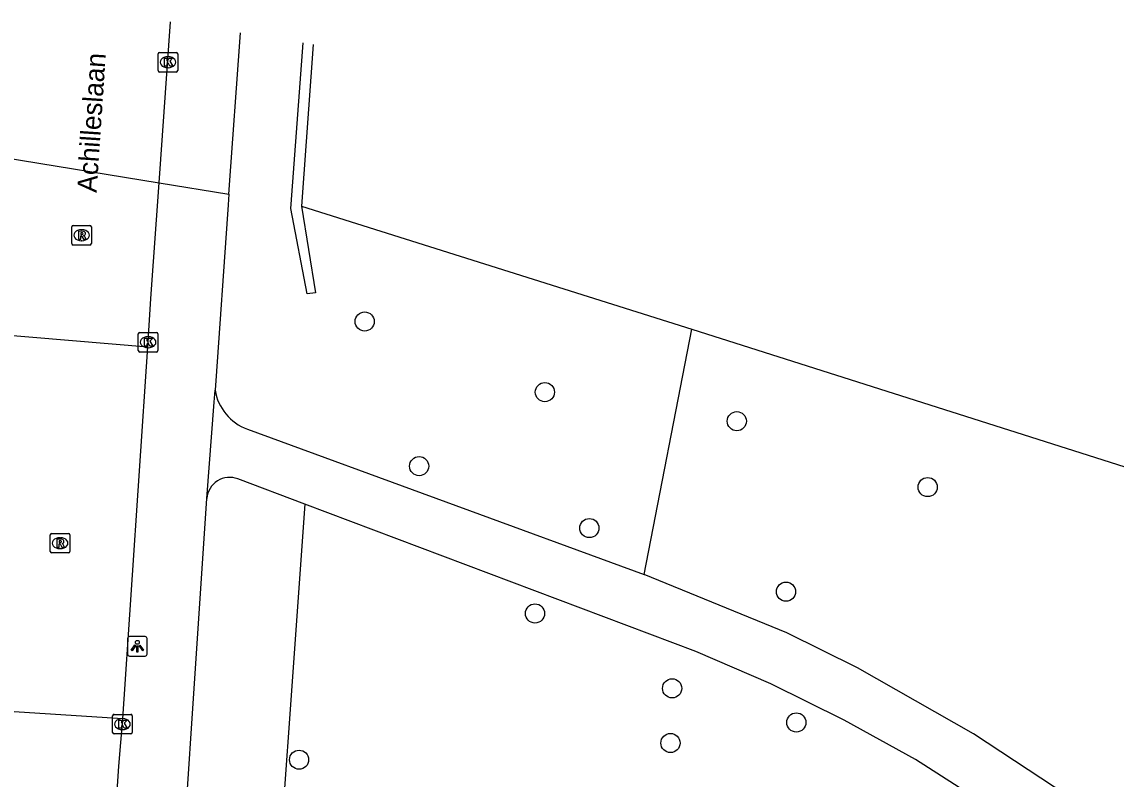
# Model space of a CAD drawing. Extents: x 161848 to 162726, y 385382 to 386521.
# Drawn here: x 162445.2 to 162501.1, y 385576.8 to 385615.5 of the extents above; entities that cross this region are included whole.
import ezdxf

# ---------------------------------------------------------------- set-up
doc = ezdxf.new("R2010")
doc.units = 0
for name, color, linetype in [('IMGEO_Boom', 7, 'Continuous'), ('IMGEO_Groenvoorziening', 7, 'Continuous'), ('IMGEO_Kolk', 7, 'Continuous'), ('IMGEO_Lichtpunt', 7, 'Continuous'), ('IMGEO_Muur', 7, 'Continuous'), ('IMGEO_Openbare_ruimte_label', 7, 'Continuous'), ('IMGEO_Rijbaan_lokaal_gesloten', 7, 'Continuous'), ('IMGEO_Rijbaan_lokaal_open', 7, 'Continuous'), ('IMGEO_Rioolput', 7, 'Continuous'), ('IMGEO_Voetpad_halfverhard', 7, 'Continuous'), ('IMGEO_Voetpad_open', 7, 'Continuous'), ('IMGEO_Waterloop', 7, 'Continuous')]:
    doc.layers.add(name, color=color, linetype=linetype)

msp = doc.modelspace()

# ---------------------------------------------------------------- linework, layer by layer
at = {"layer": 'IMGEO_Boom'}
for centre in [(162462.704, 385600.184), (162471.901, 385596.577), (162481.693, 385595.092), (162465.481, 385592.796), (162491.435, 385591.727), (162474.17, 385589.633), (162484.205, 385586.382), (162471.394, 385585.272), (162478.395, 385581.446), (162484.733, 385579.702), (162478.31, 385578.652), (162459.354, 385577.8)]:
    msp.add_circle(centre, 0.489, dxfattribs=at)
at = {"layer": 'IMGEO_Groenvoorziening'}
for points in [[(162476.971, 385587.253), (162479.406, 385599.797)], [(162459.643, 385590.86), (162457.863, 385565.85), (162457.472, 385560.354), (162455.419, 385531.5)]]:
    msp.add_lwpolyline(points, dxfattribs=at)
at = {"layer": 'IMGEO_Kolk'}
for p, q in [((162452.162, 385613.003), (162452.162, 385613.855)), ((162452.237, 385613.929), (162453.089, 385613.929)), ((162453.163, 385613.855), (162453.163, 385613.003)), ((162452.65, 385613.709), (162452.675, 385613.709)), ((162453.089, 385612.929), (162452.237, 385612.929)), ((162452.673, 385613.149), (162452.648, 385613.149)), ((162451.148, 385598.7), (162451.148, 385599.552)), ((162451.223, 385599.626), (162452.075, 385599.626)), ((162451.636, 385599.406), (162451.661, 385599.406)), ((162452.149, 385599.552), (162452.149, 385598.7)), ((162451.659, 385598.846), (162451.634, 385598.846)), ((162452.075, 385598.626), (162451.223, 385598.626)), ((162449.84, 385579.192), (162449.84, 385580.044)), ((162449.915, 385580.118), (162450.767, 385580.118)), ((162450.328, 385579.898), (162450.353, 385579.898)), ((162450.841, 385580.044), (162450.841, 385579.192)), ((162450.351, 385579.338), (162450.326, 385579.338)), ((162450.767, 385579.118), (162449.915, 385579.118))]:
    msp.add_line(p, q, dxfattribs=at)
for points in [[(162452.162, 385613.003), (162452.162, 385613.855)], [(162452.237, 385613.929), (162453.089, 385613.929)], [(162453.163, 385613.855), (162453.163, 385613.003)], [(162452.483, 385613.629), (162452.606, 385613.629), (162452.606, 385613.478), (162452.736, 385613.629), (162452.9, 385613.629), (162452.754, 385613.478), (162452.907, 385613.229), (162452.755, 385613.229), (162452.67, 385613.393), (162452.606, 385613.326), (162452.606, 385613.229), (162452.483, 385613.229), (162452.483, 385613.629)], [(162453.089, 385612.929), (162452.237, 385612.929)], [(162451.148, 385598.7), (162451.148, 385599.552)], [(162451.223, 385599.626), (162452.075, 385599.626)], [(162451.469, 385599.326), (162451.592, 385599.326), (162451.592, 385599.175), (162451.722, 385599.326), (162451.886, 385599.326), (162451.74, 385599.175), (162451.893, 385598.926), (162451.741, 385598.926), (162451.656, 385599.09), (162451.592, 385599.023), (162451.592, 385598.926), (162451.469, 385598.926), (162451.469, 385599.326)], [(162452.149, 385599.552), (162452.149, 385598.7)], [(162452.075, 385598.626), (162451.223, 385598.626)], [(162449.84, 385579.192), (162449.84, 385580.044)], [(162449.915, 385580.118), (162450.767, 385580.118)], [(162450.161, 385579.818), (162450.284, 385579.818), (162450.284, 385579.667), (162450.414, 385579.818), (162450.578, 385579.818), (162450.432, 385579.667), (162450.585, 385579.418), (162450.433, 385579.418), (162450.348, 385579.582), (162450.284, 385579.515), (162450.284, 385579.418), (162450.161, 385579.418), (162450.161, 385579.818)], [(162450.841, 385580.044), (162450.841, 385579.192)], [(162450.767, 385579.118), (162449.915, 385579.118)]]:
    msp.add_lwpolyline(points, dxfattribs=at)
for centre, start, end in [((162452.239, 385613.853), 91.552, 178.448), ((162452.239, 385613.853), 91.552, 178.448), ((162453.087, 385613.853), 1.552, 88.448), ((162453.087, 385613.853), 1.552, 88.448), ((162452.239, 385613.005), 181.552, 268.448), ((162452.239, 385613.005), 181.552, 268.448), ((162453.087, 385613.005), 271.552, 358.448), ((162453.087, 385613.005), 271.552, 358.448), ((162451.225, 385599.55), 91.552, 178.448), ((162451.225, 385599.55), 91.552, 178.448), ((162452.073, 385599.55), 1.552, 88.448), ((162452.073, 385599.55), 1.552, 88.448), ((162451.225, 385598.702), 181.552, 268.448), ((162451.225, 385598.702), 181.552, 268.448), ((162452.073, 385598.702), 271.552, 358.448), ((162452.073, 385598.702), 271.552, 358.448), ((162449.917, 385580.042), 91.552, 178.448), ((162449.917, 385580.042), 91.552, 178.448), ((162450.765, 385580.042), 1.552, 88.448), ((162450.765, 385580.042), 1.552, 88.448), ((162449.917, 385579.194), 181.552, 268.448), ((162449.917, 385579.194), 181.552, 268.448), ((162450.765, 385579.194), 271.552, 358.448), ((162450.765, 385579.194), 271.552, 358.448)]:
    msp.add_arc(centre, 0.0765, start, end, dxfattribs=at)
for centre, major_axis, ratio, start_param, end_param in [((162452.649, 385613.429), (-0.387, 0.002), 0.722429, 4.712389, 7.853982), ((162452.674, 385613.429), (-0.39, 0.002), 0.717154, 1.570796, 4.712389), ((162451.635, 385599.126), (-0.387, 0.002), 0.722429, 4.712389, 7.853982), ((162451.66, 385599.126), (-0.39, 0.002), 0.717154, 1.570796, 4.712389), ((162450.327, 385579.618), (-0.387, 0.002), 0.722429, 4.712389, 7.853982), ((162450.352, 385579.618), (-0.39, 0.002), 0.717154, 1.570796, 4.712389)]:
    msp.add_ellipse(centre, major_axis=major_axis, ratio=ratio, start_param=start_param, end_param=end_param, dxfattribs=at)
at = {"layer": 'IMGEO_Lichtpunt'}
for p, q in [((162450.603, 385583.996), (162450.603, 385583.189)), ((162450.603, 385583.996), (162450.603, 385583.189)), ((162451.505, 385584.091), (162450.697, 385584.091)), ((162451.505, 385584.091), (162450.697, 385584.091)), ((162451.599, 385583.189), (162451.599, 385583.996)), ((162451.599, 385583.189), (162451.599, 385583.996)), ((162450.697, 385583.095), (162451.505, 385583.095)), ((162450.697, 385583.095), (162451.505, 385583.095))]:
    msp.add_line(p, q, dxfattribs=at)
for points in [[(162450.977, 385583.66), (162451.016, 385583.632), (162450.828, 385583.37), (162450.79, 385583.397), (162450.977, 385583.66)], [(162451.189, 385583.632), (162451.227, 385583.659), (162451.414, 385583.397), (162451.375, 385583.369), (162451.189, 385583.632)], [(162451.079, 385583.612), (162451.126, 385583.612), (162451.126, 385583.29), (162451.079, 385583.29), (162451.079, 385583.612)]]:
    msp.add_lwpolyline(points, dxfattribs=at)
msp.add_circle((162451.102, 385583.794), 0.0994, dxfattribs=at)
for centre, start, end in [((162450.697, 385583.996), 90, 180), ((162450.697, 385583.996), 90, 180), ((162451.505, 385583.996), 0, 90), ((162451.505, 385583.996), 0, 90), ((162450.697, 385583.189), 180, 270), ((162450.697, 385583.189), 180, 270), ((162451.505, 385583.189), 270, 0), ((162451.505, 385583.189), 270, 360)]:
    msp.add_arc(centre, 0.0946, start, end, dxfattribs=at)
at = {"layer": 'IMGEO_Muur'}
for points in [[(162459.478, 385606.083), (162460.192, 385601.654), (162459.762, 385601.595), (162458.93, 385605.955), (162458.946, 385606.17), (162459.556, 385614.416), (162459.556, 385614.417)], [(162460.073, 385614.335), (162460.073, 385614.334), (162459.478, 385606.083)]]:
    msp.add_lwpolyline(points, dxfattribs=at)
at = {"layer": 'IMGEO_Rijbaan_lokaal_gesloten'}
for points in [[(162452.208, 385607.27), (162452.793, 385615.49), (162452.793, 385615.49)], [(162444.295, 385608.561), (162452.208, 385607.27)], [(162451.635, 385598.888), (162451.787, 385601.362), (162452.208, 385607.27)], [(162442.399, 385460.482), (162442.465, 385461.839), (162450.162, 385577.468), (162450.352, 385579.883)]]:
    msp.add_lwpolyline(points, dxfattribs=at)
at = {"layer": 'IMGEO_Rijbaan_lokaal_open'}
for points in [[(162443.725, 385599.559), (162451.635, 385598.888)], [(162450.352, 385579.883), (162451.635, 385598.888)], [(162450.352, 385579.883), (162442.418, 385580.396)]]:
    msp.add_lwpolyline(points, dxfattribs=at)
at = {"layer": 'IMGEO_Rioolput'}
for p, q in [((162447.755, 385604.166), (162447.755, 385605.018)), ((162447.83, 385605.092), (162448.682, 385605.092)), ((162448.243, 385604.872), (162448.268, 385604.872)), ((162448.756, 385605.018), (162448.756, 385604.166)), ((162448.266, 385604.312), (162448.241, 385604.312)), ((162448.682, 385604.092), (162447.83, 385604.092)), ((162446.657, 385588.436), (162446.657, 385589.288)), ((162446.732, 385589.362), (162447.584, 385589.362)), ((162447.658, 385589.288), (162447.658, 385588.436)), ((162447.145, 385589.142), (162447.17, 385589.142)), ((162447.584, 385588.362), (162446.732, 385588.362)), ((162447.168, 385588.582), (162447.143, 385588.582))]:
    msp.add_line(p, q, dxfattribs=at)
for points in [[(162447.755, 385604.166), (162447.755, 385605.018)], [(162447.83, 385605.092), (162448.682, 385605.092)], [(162448.756, 385605.018), (162448.756, 385604.166)], [(162448.344, 385604.79), (162448.092, 385604.792), (162448.092, 385604.392)], [(162448.092, 385604.392), (162448.216, 385604.392), (162448.216, 385604.554), (162448.227, 385604.554)], [(162448.27, 385604.711), (162448.216, 385604.711), (162448.216, 385604.63)], [(162448.216, 385604.63), (162448.268, 385604.63)], [(162448.274, 385604.525), (162448.345, 385604.392), (162448.485, 385604.392), (162448.42, 385604.518)], [(162448.682, 385604.092), (162447.83, 385604.092)], [(162446.657, 385588.436), (162446.657, 385589.288)], [(162446.732, 385589.362), (162447.584, 385589.362)], [(162447.658, 385589.288), (162447.658, 385588.436)], [(162447.246, 385589.06), (162446.994, 385589.062), (162446.994, 385588.662)], [(162446.994, 385588.662), (162447.118, 385588.662), (162447.118, 385588.824), (162447.129, 385588.824)], [(162447.172, 385588.981), (162447.118, 385588.981), (162447.118, 385588.9)], [(162447.118, 385588.9), (162447.17, 385588.9)], [(162447.176, 385588.795), (162447.247, 385588.662), (162447.387, 385588.662), (162447.322, 385588.788)], [(162447.584, 385588.362), (162446.732, 385588.362)]]:
    msp.add_lwpolyline(points, dxfattribs=at)
for centre, radius, start, end in [((162447.832, 385605.016), 0.0765, 91.552, 178.448), ((162447.832, 385605.016), 0.0765, 91.552, 178.448), ((162448.68, 385605.016), 0.0765, 1.552, 88.448), ((162448.68, 385605.016), 0.0765, 1.552, 88.448), ((162448.226, 385604.501), 0.0533, 26.0293, 88.6989), ((162448.252, 385604.819), 0.19, 274.7715, 282.9687), ((162448.276, 385604.615), 0.0964, 77.0061, 93.1865), ((162448.29, 385604.672), 0.0378, 276.6634, 79.6772), ((162448.343, 385604.68), 0.109, 350.3612, 89.416), ((162448.341, 385604.68), 0.112, 277.5842, 350.9817), ((162448.325, 385604.465), 0.108, 29.5134, 73.7905), ((162447.832, 385604.168), 0.0765, 181.552, 268.448), ((162447.832, 385604.168), 0.0765, 181.552, 268.448), ((162448.68, 385604.168), 0.0765, 271.552, 358.448), ((162448.68, 385604.168), 0.0765, 271.552, 358.448), ((162446.734, 385589.286), 0.0765, 91.552, 178.448), ((162446.734, 385589.286), 0.0765, 91.552, 178.448), ((162447.582, 385589.286), 0.0765, 1.552, 88.448), ((162447.582, 385589.286), 0.0765, 1.552, 88.448), ((162447.128, 385588.771), 0.0533, 26.0293, 88.6989), ((162447.154, 385589.089), 0.19, 274.7715, 282.9687), ((162447.178, 385588.885), 0.0964, 77.0061, 93.1865), ((162447.192, 385588.942), 0.0378, 276.6634, 79.6772), ((162447.245, 385588.95), 0.109, 350.3612, 89.416), ((162447.243, 385588.95), 0.112, 277.5842, 350.9817), ((162447.227, 385588.735), 0.108, 29.5134, 73.7905), ((162446.734, 385588.438), 0.0765, 181.552, 268.448), ((162446.734, 385588.438), 0.0765, 181.552, 268.448), ((162447.582, 385588.438), 0.0765, 271.552, 358.448), ((162447.582, 385588.438), 0.0765, 271.552, 358.448)]:
    msp.add_arc(centre, radius, start, end, dxfattribs=at)
for centre, major_axis, ratio, start_param, end_param in [((162448.242, 385604.592), (-0.387, 0.002), 0.722429, 4.712389, 7.853982), ((162448.267, 385604.592), (-0.39, 0.002), 0.717154, 1.570796, 4.712389), ((162447.144, 385588.862), (-0.387, 0.002), 0.722429, 4.712389, 7.853982), ((162447.169, 385588.862), (-0.39, 0.002), 0.717154, 1.570796, 4.712389)]:
    msp.add_ellipse(centre, major_axis=major_axis, ratio=ratio, start_param=start_param, end_param=end_param, dxfattribs=at)
at = {"layer": 'IMGEO_Voetpad_halfverhard'}
for points in [[(162456.716, 385594.689), (162476.971, 385587.253)], [(162459.643, 385590.86), (162456.232, 385592.147)], [(162495.217, 385574.984), (162490.808, 385577.806), (162487.175, 385579.819), (162483.437, 385581.678), (162479.604, 385583.332), (162459.643, 385590.86)], [(162515.688, 385563.43), (162507.332, 385569.904), (162500, 385575.013), (162493.782, 385579.117), (162487.85, 385582.497), (162484.254, 385584.283), (162476.971, 385587.253)]]:
    msp.add_lwpolyline(points, dxfattribs=at)
for centre, radius, start, end in [((162457.611, 385597.11), 2.582, 189.4844, 249.7076), ((162455.818, 385591.048), 1.174, 69.3526, 175.1769)]:
    msp.add_arc(centre, radius, start, end, dxfattribs=at)
at = {"layer": 'IMGEO_Voetpad_open'}
for points in [[(162455.776, 385606.687), (162456.362, 385614.924)], [(162452.208, 385607.27), (162455.776, 385606.687)], [(162455.776, 385606.687), (162455.738, 385606.152), (162455.065, 385596.685)], [(162454.648, 385591.147), (162455.021, 385596.06), (162455.065, 385596.685)], [(162450.744, 385531.817), (162452.649, 385560.747), (162452.933, 385565.323), (162454.648, 385591.147)]]:
    msp.add_lwpolyline(points, dxfattribs=at)
at = {"layer": 'IMGEO_Waterloop'}
for points in [[(162459.478, 385606.083), (162479.406, 385599.797)], [(162479.406, 385599.797), (162500, 385593.238), (162536.104, 385581.739), (162548.505, 385577.924)]]:
    msp.add_lwpolyline(points, dxfattribs=at)

# ---------------------------------------------------------------- texts
at = {"layer": 'IMGEO_Openbare_ruimte_label'}
msp.add_text('Achilleslaan', height=1, rotation=86.2164, dxfattribs=at).set_placement((162449.021, 385606.749))

doc.saveas('drawing.dxf')
